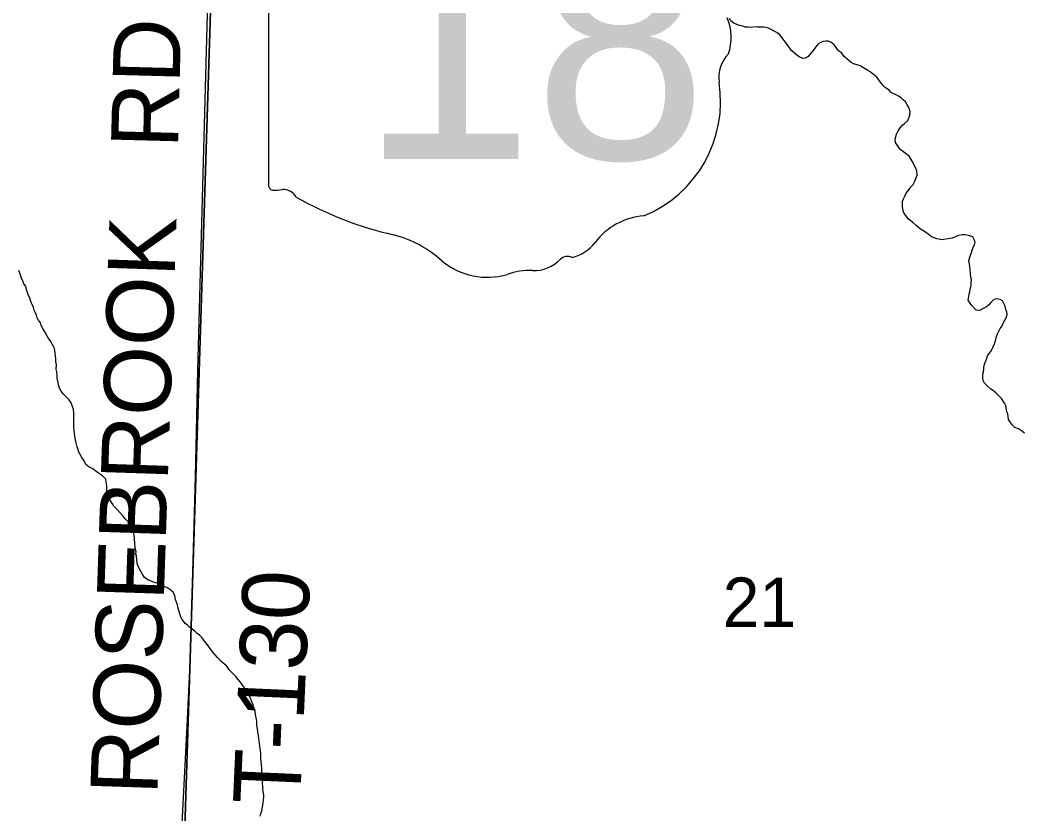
# Model space of a CAD drawing. Extents: x 2.4 to 73.1, y 4.5 to 25.6.
# Drawn here: x 31.4745 to 31.8993, y 22.7862 to 23.1226 of the extents above; entities that cross this region are included whole.
import ezdxf

# ---------------------------------------------------------------- set-up
doc = ezdxf.new("R2010")
doc.units = 0
for name, color, linetype in [('GM_X_Minor_River', 7, 'Continuous'), ('GM_X_Section', 7, 'Continuous'), ('GM_X_Section_Text', 7, 'Continuous'), ('GM_X_State_Location', 7, 'Continuous'), ('GM_X_State_Shield', 7, 'Continuous'), ('GM_X_Township_Road', 7, 'Continuous'), ('GM_X_Township_Road_Text', 7, 'Continuous')]:
    doc.layers.add(name, color=color, linetype=linetype)

msp = doc.modelspace()

# ---------------------------------------------------------------- linework, layer by layer
at = {"layer": 'GM_X_Minor_River'}
for points in [[(31.821209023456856, 23.109574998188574), (31.82027909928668, 23.110919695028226), (31.819346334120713, 23.112074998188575), (31.81803288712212, 23.11323503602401), (31.81689936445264, 23.11363371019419), (31.815947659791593, 23.11364886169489), (31.81461337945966, 23.11347935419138), (31.81346375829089, 23.112928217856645), (31.81250447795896, 23.112373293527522), (31.811146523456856, 23.110685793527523), (31.810368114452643, 23.109557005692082), (31.80959254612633, 23.108619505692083), (31.80842682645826, 23.107118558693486), (31.807084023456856, 23.10637992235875), (31.806131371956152, 23.106204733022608), (31.804621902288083, 23.106988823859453), (31.803493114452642, 23.10776723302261), (31.802554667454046, 23.108540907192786), (31.80142872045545, 23.109509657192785), (31.80049879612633, 23.110854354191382), (31.79919481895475, 23.112584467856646), (31.79826489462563, 23.11392916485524), (31.79733307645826, 23.115083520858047), (31.796400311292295, 23.11623882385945), (31.795460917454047, 23.117013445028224), (31.79451962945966, 23.117597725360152), (31.791501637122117, 23.11916496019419), (31.79055372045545, 23.119371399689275), (31.789416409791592, 23.119578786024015), (31.78846565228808, 23.119593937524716), (31.786944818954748, 23.119617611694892), (31.785993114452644, 23.119632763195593), (31.78428004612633, 23.11947083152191), (31.78294860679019, 23.11949166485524), (31.78180750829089, 23.11950871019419), (31.78067303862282, 23.119908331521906), (31.77934822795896, 23.120308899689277), (31.778212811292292, 23.120706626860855), (31.776890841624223, 23.121297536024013), (31.77557550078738, 23.12226817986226), (31.775020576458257, 23.123226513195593)], [(31.87683875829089, 23.007431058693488), (31.87704803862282, 23.008568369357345), (31.877252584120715, 23.009515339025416), (31.87745712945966, 23.01046136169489), (31.87747228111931, 23.01141117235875), (31.877490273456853, 23.01255132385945), (31.87731603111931, 23.013503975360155), (31.87714936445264, 23.01502670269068), (31.876986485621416, 23.016738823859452), (31.87681981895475, 23.018260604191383), (31.876644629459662, 23.01921420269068), (31.87647512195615, 23.020546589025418), (31.876879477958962, 23.022060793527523), (31.877085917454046, 23.023005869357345), (31.877483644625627, 23.02414033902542), (31.87787853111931, 23.025083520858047), (31.87827625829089, 23.026217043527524), (31.878869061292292, 23.02753806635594), (31.87907360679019, 23.028484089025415), (31.878710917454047, 23.029630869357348), (31.878158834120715, 23.030779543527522), (31.87664368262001, 23.031183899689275), (31.875506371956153, 23.031391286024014), (31.874558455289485, 23.03159583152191), (31.873607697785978, 23.03161098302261), (31.872080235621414, 23.03125492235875), (31.87112379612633, 23.030890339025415), (31.869400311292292, 23.030158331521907), (31.868446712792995, 23.029983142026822), (31.865015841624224, 23.02946799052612), (31.863877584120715, 23.02967632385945), (31.862929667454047, 23.029880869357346), (31.861795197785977, 23.030278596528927), (31.86047322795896, 23.030869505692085), (31.859157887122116, 23.031840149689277), (31.857654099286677, 23.03300492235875), (31.85577057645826, 23.034174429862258), (31.854080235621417, 23.035531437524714), (31.852580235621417, 23.036884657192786), (31.850889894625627, 23.038240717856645), (31.850144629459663, 23.039202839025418), (31.849025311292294, 23.040550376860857), (31.84866262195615, 23.04169621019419), (31.848312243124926, 23.043601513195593), (31.848330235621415, 23.04474166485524), (31.84834822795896, 23.045880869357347), (31.848744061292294, 23.04682405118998), (31.84933212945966, 23.04795473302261), (31.849727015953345, 23.04889886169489), (31.850313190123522, 23.04983920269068), (31.85108875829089, 23.050777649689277), (31.851673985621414, 23.051717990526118), (31.852833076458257, 23.05283920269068), (31.853421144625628, 23.053969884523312), (31.854014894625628, 23.055480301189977), (31.854607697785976, 23.056800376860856), (31.854446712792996, 23.05870283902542), (31.853712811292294, 23.06042442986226), (31.852418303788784, 23.062725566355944), (31.85112000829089, 23.064834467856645), (31.849617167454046, 23.065999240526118), (31.84867872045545, 23.06677386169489), (31.84736337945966, 23.06774545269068), (31.84531603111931, 23.070627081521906), (31.845150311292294, 23.07214980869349), (31.84575447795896, 23.074230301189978), (31.84634254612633, 23.075360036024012), (31.84731697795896, 23.076864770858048), (31.84828572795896, 23.077988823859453), (31.849251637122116, 23.07892348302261), (31.850600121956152, 23.080041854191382), (31.85099879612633, 23.081175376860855), (31.851396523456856, 23.082308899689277), (31.851611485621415, 23.083825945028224), (31.85106697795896, 23.085544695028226), (31.85032550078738, 23.08669621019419), (31.84958307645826, 23.087847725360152), (31.848646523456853, 23.08881174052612), (31.847708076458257, 23.08958730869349), (31.84657928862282, 23.09036477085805), (31.845638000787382, 23.090949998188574), (31.844692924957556, 23.091344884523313), (31.843561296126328, 23.09193295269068), (31.842625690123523, 23.09289791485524), (31.841119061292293, 23.093871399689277), (31.83999690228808, 23.095028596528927), (31.83906413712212, 23.096183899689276), (31.838131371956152, 23.097338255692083), (31.837386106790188, 23.098300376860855), (31.83607265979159, 23.09946041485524), (31.834569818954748, 23.10062424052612), (31.83362853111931, 23.101209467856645), (31.83042587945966, 23.103160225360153), (31.82910106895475, 23.10356079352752), (31.827585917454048, 23.10396420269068), (31.82664462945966, 23.10454942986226), (31.82570618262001, 23.105324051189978), (31.824767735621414, 23.106099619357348), (31.823640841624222, 23.107066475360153), (31.822525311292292, 23.10860435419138), (31.821209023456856, 23.109574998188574)], [(31.524134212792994, 22.89238371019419), (31.52396754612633, 22.89390549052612), (31.523801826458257, 22.895428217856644), (31.523626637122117, 22.89638181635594), (31.523640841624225, 22.89733067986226), (31.52346565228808, 22.898284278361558), (31.523291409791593, 22.89923692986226), (31.523127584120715, 22.90094905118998), (31.522967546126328, 22.902851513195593), (31.52280182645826, 22.904374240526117), (31.52262947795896, 22.90551723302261), (31.522454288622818, 22.90646988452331), (31.521724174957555, 22.908380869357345), (31.52041640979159, 22.909922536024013), (31.51910675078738, 22.91127291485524), (31.51817303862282, 22.912428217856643), (31.516864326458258, 22.913778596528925), (31.51555750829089, 22.91531931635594), (31.514246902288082, 22.91667064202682), (31.51369197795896, 22.917628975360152), (31.512578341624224, 22.919357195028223), (31.51184159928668, 22.920888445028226), (31.51147606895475, 22.921843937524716), (31.51131603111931, 22.923746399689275), (31.511336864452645, 22.925075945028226), (31.511161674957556, 22.926029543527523), (31.510986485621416, 22.926981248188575), (31.510814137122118, 22.928125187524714), (31.50950353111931, 22.929474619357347), (31.50781034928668, 22.93064223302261), (31.50668250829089, 22.931419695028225), (31.50536622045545, 22.932390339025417), (31.50385675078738, 22.93317442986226), (31.50235390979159, 22.93433920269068), (31.501618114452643, 22.93587045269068), (31.500688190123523, 22.937215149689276), (31.499948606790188, 22.938557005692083), (31.499393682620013, 22.939515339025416), (31.499033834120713, 22.940851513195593), (31.498668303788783, 22.941807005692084), (31.498315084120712, 22.94352291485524), (31.497952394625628, 22.944668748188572), (31.497786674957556, 22.946191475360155), (31.497618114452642, 22.94752386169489), (31.497448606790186, 22.948856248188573), (31.49727625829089, 22.949999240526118), (31.497297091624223, 22.951328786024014), (31.497324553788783, 22.953038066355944), (31.49735390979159, 22.954937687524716), (31.497369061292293, 22.955886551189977), (31.497209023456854, 22.957789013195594), (31.496475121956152, 22.959511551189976), (31.49611053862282, 22.960467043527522), (31.495179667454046, 22.96181174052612), (31.49405750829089, 22.96296988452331), (31.492934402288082, 22.96412708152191), (31.492002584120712, 22.96528238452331), (31.491262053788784, 22.966623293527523), (31.49089747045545, 22.96757973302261), (31.490187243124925, 22.970821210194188), (31.490209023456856, 22.972150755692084), (31.490039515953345, 22.973483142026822), (31.489868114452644, 22.974626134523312), (31.48989747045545, 22.976524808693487), (31.489727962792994, 22.97785814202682), (31.489749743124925, 22.979187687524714), (31.489577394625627, 22.98032973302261), (31.48940504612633, 22.98147367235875), (31.48922985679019, 22.982425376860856), (31.489054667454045, 22.983378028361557), (31.48868913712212, 22.984334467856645), (31.488134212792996, 22.985292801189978), (31.48758212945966, 22.986441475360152), (31.486464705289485, 22.98797935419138), (31.48590978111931, 22.98893863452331), (31.484982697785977, 22.990472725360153), (31.484059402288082, 22.992197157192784), (31.48350353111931, 22.993155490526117), (31.48314178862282, 22.994302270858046), (31.482399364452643, 22.99545378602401), (31.481843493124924, 22.99641306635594), (31.481480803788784, 22.99755795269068), (31.48111622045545, 22.998513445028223), (31.480563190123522, 22.999662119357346), (31.480201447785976, 23.000808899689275), (31.479835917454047, 23.00176439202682), (31.479283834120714, 23.002912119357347), (31.478918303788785, 23.003868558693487), (31.478558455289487, 23.00520473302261), (31.47800353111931, 23.006163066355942), (31.47763800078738, 23.007118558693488), (31.47727625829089, 23.008263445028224), (31.476920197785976, 23.00978996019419), (31.47617493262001, 23.010752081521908), (31.475809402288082, 23.011707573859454), (31.475072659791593, 23.013238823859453), (31.474529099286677, 23.01495757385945), (31.473983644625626, 23.01648598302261)], [(31.90004803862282, 22.94759583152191), (31.89873175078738, 22.948566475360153), (31.89741356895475, 22.949347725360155), (31.895900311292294, 22.94994242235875), (31.894778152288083, 22.951099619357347), (31.89384822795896, 22.952444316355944), (31.893293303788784, 22.953402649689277), (31.893120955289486, 22.954545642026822), (31.89294860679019, 22.955687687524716), (31.89258307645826, 22.956644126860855), (31.89240788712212, 22.95759677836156), (31.892051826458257, 22.959123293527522), (31.891499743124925, 22.96027102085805), (31.89019860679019, 22.96219242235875), (31.88907550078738, 22.963349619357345), (31.887953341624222, 22.96450776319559), (31.886826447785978, 22.96547556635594), (31.88569860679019, 22.966253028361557), (31.884197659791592, 22.967606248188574), (31.883074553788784, 22.96876439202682), (31.882522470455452, 22.969913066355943), (31.882350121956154, 22.971056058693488), (31.882374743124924, 22.972575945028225), (31.882579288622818, 22.973521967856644), (31.88278478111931, 22.974468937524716), (31.88279993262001, 22.975418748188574), (31.88301110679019, 22.97674545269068), (31.883605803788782, 22.978255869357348), (31.88400353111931, 22.97938939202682), (31.884398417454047, 22.980332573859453), (31.885952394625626, 22.98239791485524), (31.886547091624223, 22.983908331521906), (31.88733212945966, 22.985415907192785), (31.887733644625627, 22.986739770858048), (31.888139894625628, 22.988443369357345), (31.88853856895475, 22.98957689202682), (31.889126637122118, 22.990707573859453), (31.889714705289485, 22.991838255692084), (31.890494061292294, 22.992965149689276), (31.890888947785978, 22.993909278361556), (31.89167303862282, 22.995416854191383), (31.892259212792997, 22.996357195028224), (31.89266356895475, 22.99787045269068), (31.892488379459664, 22.998824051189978), (31.892126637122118, 22.999968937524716), (31.891767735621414, 23.00130511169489), (31.891402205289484, 23.00226060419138), (31.890661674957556, 23.003602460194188), (31.889720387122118, 23.00418674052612), (31.888202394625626, 23.00440170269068), (31.887058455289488, 23.00422935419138), (31.885706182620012, 23.002921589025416), (31.884930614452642, 23.001984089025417), (31.883965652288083, 23.001048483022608), (31.882815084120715, 23.000497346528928), (31.88089936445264, 22.99957689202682), (31.879567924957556, 22.99959867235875), (31.87751015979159, 23.001720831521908), (31.876953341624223, 23.00267916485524), (31.876211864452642, 23.003831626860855), (31.87642872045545, 23.005539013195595), (31.876634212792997, 23.006484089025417), (31.87683875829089, 23.007431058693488)], [(31.57626868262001, 22.78534488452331), (31.576477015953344, 22.786482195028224), (31.576874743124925, 22.787615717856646), (31.577496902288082, 22.79083541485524), (31.577708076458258, 22.792162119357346), (31.57772606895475, 22.79330227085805), (31.577740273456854, 22.794252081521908), (31.577574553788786, 22.79577386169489), (31.57740315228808, 22.796917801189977), (31.577420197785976, 22.798057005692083), (31.577247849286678, 22.799199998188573), (31.577268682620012, 22.80052954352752), (31.577102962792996, 22.80205227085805), (31.576939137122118, 22.80376439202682), (31.576966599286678, 22.805474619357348), (31.576799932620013, 22.806997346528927), (31.576631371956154, 22.80832973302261), (31.576465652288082, 22.80985246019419), (31.576492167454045, 22.811562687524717), (31.57632550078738, 22.81308541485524), (31.576162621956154, 22.814797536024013), (31.575996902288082, 22.816320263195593), (31.575642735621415, 22.818035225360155), (31.575477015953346, 22.81955795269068), (31.57530750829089, 22.820891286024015), (31.57514178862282, 22.822414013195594), (31.574781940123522, 22.82374924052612), (31.574805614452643, 22.825269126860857), (31.574633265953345, 22.826412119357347), (31.574461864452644, 22.82755416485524), (31.574286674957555, 22.828507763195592), (31.57393629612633, 22.83041306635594), (31.573570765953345, 22.831368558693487), (31.573208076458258, 22.83251439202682), (31.572843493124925, 22.833470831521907), (31.572480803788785, 22.834615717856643), (31.571927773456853, 22.83576439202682), (31.57137284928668, 22.83672367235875), (31.57081697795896, 22.83768295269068), (31.570071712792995, 22.838644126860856), (31.56952247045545, 22.83998314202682), (31.568586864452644, 22.84094810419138), (31.567844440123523, 22.842099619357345), (31.566911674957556, 22.84325492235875), (31.565978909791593, 22.844409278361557), (31.56448175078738, 22.84595283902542), (31.563172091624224, 22.84730416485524), (31.562054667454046, 22.848842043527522), (31.55961622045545, 22.850970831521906), (31.558118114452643, 22.852513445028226), (31.55718629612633, 22.853668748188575), (31.556252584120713, 22.854823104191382), (31.555320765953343, 22.855978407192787), (31.554390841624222, 22.85732310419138), (31.553270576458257, 22.85867064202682), (31.552337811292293, 22.859825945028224), (31.551596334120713, 22.86097746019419), (31.55046944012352, 22.861945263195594), (31.549530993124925, 22.86271988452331), (31.548595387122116, 22.863685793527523), (31.54746659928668, 22.864463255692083), (31.546340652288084, 22.86543105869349), (31.545402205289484, 22.866206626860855), (31.544463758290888, 22.86698030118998), (31.543717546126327, 22.86794242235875), (31.542975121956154, 22.869093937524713), (31.542423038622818, 22.87024261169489), (31.54206034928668, 22.87138939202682), (31.54170428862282, 22.872914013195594), (31.54133875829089, 22.873870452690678), (31.541163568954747, 22.874823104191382), (31.540801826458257, 22.87596988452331), (31.540439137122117, 22.877114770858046), (31.540082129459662, 22.878640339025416), (31.53934538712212, 22.880172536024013), (31.538033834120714, 22.881332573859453), (31.53671375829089, 22.882113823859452), (31.53576962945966, 22.882508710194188), (31.534069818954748, 22.88329564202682), (31.533125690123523, 22.88369052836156), (31.532180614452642, 22.88408636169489), (31.53123553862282, 22.884480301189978), (31.53028856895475, 22.884685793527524), (31.52858875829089, 22.885472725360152), (31.527273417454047, 22.88644431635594), (31.52653004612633, 22.887595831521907), (31.52467966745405, 22.890855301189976), (31.524134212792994, 22.89238371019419)]]:
    msp.add_lwpolyline(points, dxfattribs=at)
at = {"layer": 'GM_X_Section'}
for points in [[(31.555531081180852, 23.13542183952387), (31.539762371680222, 22.636596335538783), (31.28898930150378, 22.634562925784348), (31.040271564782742, 22.648021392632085), (31.052104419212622, 23.14883761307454)], [(32.03128271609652, 23.130028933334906), (32.025700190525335, 22.629458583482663), (31.539762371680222, 22.636596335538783), (31.555531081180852, 23.13542183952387)]]:
    msp.add_lwpolyline(points, close=True, dxfattribs=at)
at = {"layer": 'GM_X_State_Shield'}
msp.add_line((31.579761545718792, 23.203155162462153), (31.579761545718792, 23.05306497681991), dxfattribs=at)
for centre, radius, start, end in [((31.75532847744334, 23.115254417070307), 0.02045151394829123, 340.0329638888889, 23.649566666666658), ((31.78539878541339, 23.09808586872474), 0.014879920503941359, 136.80649722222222, 186.92959444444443), ((31.718817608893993, 23.088097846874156), 0.05245371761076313, 292.3088861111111, 8.985838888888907), ((31.582047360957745, 23.0527364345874), 0.002311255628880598, 171.9583861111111, 258.30661388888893), ((31.5823977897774, 23.068091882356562), 0.017637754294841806, 267.33899444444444, 280.6038555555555), ((31.586006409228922, 23.04440590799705), 0.006359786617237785, 29.748380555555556, 93.27174722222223), ((31.666301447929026, 23.179255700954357), 0.15144107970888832, 240.41292222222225, 257.1985), ((31.740934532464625, 23.010927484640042), 0.02872754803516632, 94.40312222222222, 142.57675), ((31.62115149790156, 22.985636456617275), 0.047382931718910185, 47.184155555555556, 75.83597222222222), ((31.704536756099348, 23.038518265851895), 0.016946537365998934, 282.8731916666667, 323.27711111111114), ((31.691968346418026, 23.03242140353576), 0.016019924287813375, 268.7770194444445, 315.54927222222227), ((31.706459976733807, 23.017885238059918), 0.004510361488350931, 65.75173055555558, 132.64842222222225), ((31.67239891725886, 23.04366121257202), 0.030067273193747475, 230.70037222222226, 286.29183611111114), ((31.689771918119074, 22.991769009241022), 0.024705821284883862, 85.69512222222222, 111.20994722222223)]:
    msp.add_arc(centre, radius, start, end, dxfattribs=at)
at = {"layer": 'GM_X_Township_Road'}
msp.add_lwpolyline([(31.53843298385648, 22.623895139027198), (31.53797006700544, 22.626539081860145), (31.537771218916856, 22.627791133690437), (31.53766248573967, 22.6297049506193), (31.538085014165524, 22.65015734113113), (31.539936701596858, 22.718980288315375), (31.545370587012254, 22.823457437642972), (31.54640516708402, 22.847355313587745), (31.547160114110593, 22.870339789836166), (31.547688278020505, 22.888663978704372), (31.54880055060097, 22.929049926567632), (31.54989103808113, 22.974105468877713), (31.554029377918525, 23.130286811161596)], dxfattribs=at)

# ---------------------------------------------------------------- texts
at = {"layer": 'GM_X_Section_Text'}
msp.add_text('21', height=0.0209280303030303, rotation=1e-05, dxfattribs=at).set_placement((31.77215564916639, 22.86547643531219))
at = {"layer": 'GM_X_State_Location'}
for s, p in [('s', (31.676419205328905, 23.11815559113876)), ('r', (31.676414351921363, 23.11815559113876))]:
    msp.add_text(s, height=9.46969696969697e-05, dxfattribs=at).set_placement(p)
msp.add_text('18', height=9.46969696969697e-05, rotation=1e-05, dxfattribs=at).set_placement((31.6525722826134, 23.111265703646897))
at = {"layer": 'GM_X_State_Shield'}
msp.add_text('18', height=0.09887715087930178, dxfattribs=at).set_placement((31.61855373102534, 23.063648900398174))
at = {"layer": 'GM_X_Township_Road_Text'}
for s, height, rotation, p in [('RD', 0.02840909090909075, 88.518372, (31.54140545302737, 23.06808012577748)), ('ROSEBROOK', 0.02840909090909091, 88.08714300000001, (31.532654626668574, 22.79411142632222)), ('T-130', 0.02840909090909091, 87.474014, (31.593080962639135, 22.78974277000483))]:
    msp.add_text(s, height=height, rotation=rotation, dxfattribs=at).set_placement(p)

doc.saveas('drawing.dxf')
